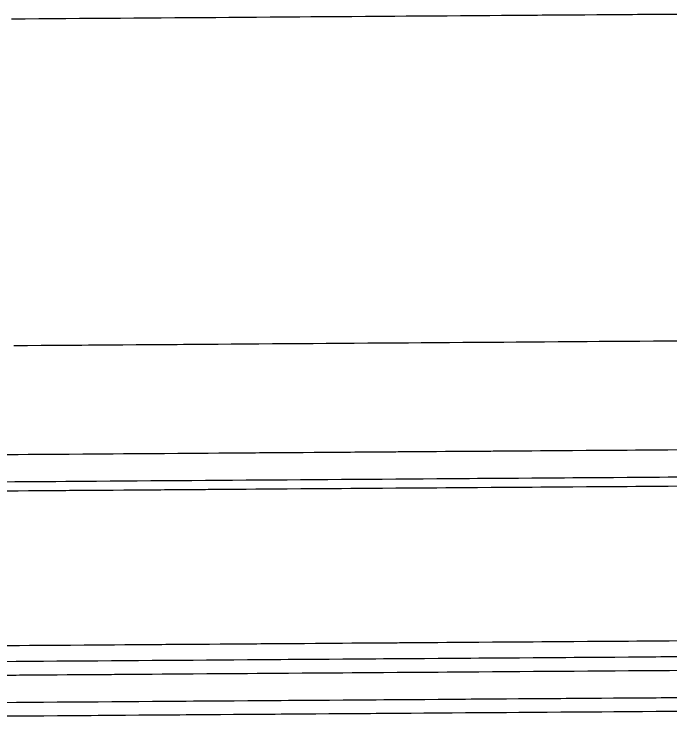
# Model space of a CAD drawing. Extents: x 2145147 to 2158018, y 137519 to 148068.
# Drawn here: x 2152713.4 to 2152761.6, y 142814.9 to 142866.4 of the extents above; entities that cross this region are included whole.
import ezdxf

# ---------------------------------------------------------------- set-up
doc = ezdxf.new("R2010")
doc.units = 0
doc.layers.add('PR_Phasing_Pavement_1', color=7, linetype='Continuous')

msp = doc.modelspace()

# ---------------------------------------------------------------- linework, layer by layer
at = {"layer": 'PR_Phasing_Pavement_1'}
for points in [[(2152713.242, 142866.091), (2152713.491, 142866.093), (2152714.242, 142866.098), (2152715.237, 142866.105), (2152715.242, 142866.105), (2152716.242, 142866.112), (2152716.982, 142866.118), (2152717.242, 142866.119), (2152718.242, 142866.127), (2152718.727, 142866.13), (2152719.242, 142866.134), (2152720.242, 142866.141), (2152720.472, 142866.143), (2152721.242, 142866.148), (2152722.217, 142866.155), (2152722.242, 142866.155), (2152723.242, 142866.162), (2152723.962, 142866.168), (2152724.242, 142866.17), (2152725.242, 142866.177), (2152725.708, 142866.18), (2152726.242, 142866.184), (2152727.242, 142866.191), (2152727.453, 142866.192), (2152728.242, 142866.198), (2152729.198, 142866.205), (2152729.242, 142866.205), (2152730.241, 142866.212), (2152730.943, 142866.217), (2152731.241, 142866.22), (2152732.241, 142866.227), (2152732.688, 142866.23), (2152733.241, 142866.234), (2152734.241, 142866.241), (2152734.433, 142866.242), (2152735.241, 142866.248), (2152736.179, 142866.255), (2152736.241, 142866.255), (2152737.241, 142866.263), (2152737.924, 142866.267), (2152738.241, 142866.27), (2152739.241, 142866.277), (2152739.669, 142866.28), (2152740.241, 142866.284), (2152741.241, 142866.291), (2152741.414, 142866.292), (2152742.241, 142866.298), (2152743.159, 142866.305), (2152743.241, 142866.305), (2152744.241, 142866.313), (2152744.904, 142866.317), (2152745.241, 142866.32), (2152746.241, 142866.327), (2152746.649, 142866.33), (2152747.241, 142866.334), (2152748.241, 142866.341), (2152748.395, 142866.342), (2152749.241, 142866.348), (2152750.14, 142866.355), (2152750.241, 142866.355), (2152751.241, 142866.363), (2152751.885, 142866.367), (2152752.241, 142866.37), (2152753.241, 142866.377), (2152753.63, 142866.38), (2152754.241, 142866.384), (2152755.241, 142866.391), (2152755.375, 142866.392), (2152756.241, 142866.398), (2152757.12, 142866.405), (2152757.241, 142866.406), (2152758.241, 142866.413), (2152758.866, 142866.417), (2152759.241, 142866.42), (2152760.241, 142866.427), (2152760.611, 142866.43), (2152761.241, 142866.434), (2152762.241, 142866.441)], [(2152713.414, 142842.091), (2152713.663, 142842.093), (2152714.414, 142842.098), (2152715.409, 142842.105), (2152715.414, 142842.105), (2152716.414, 142842.112), (2152717.154, 142842.118), (2152717.414, 142842.119), (2152718.414, 142842.127), (2152718.899, 142842.13), (2152719.414, 142842.134), (2152720.414, 142842.141), (2152720.644, 142842.143), (2152721.414, 142842.148), (2152722.389, 142842.155), (2152722.414, 142842.155), (2152723.414, 142842.162), (2152724.134, 142842.168), (2152724.414, 142842.17), (2152725.414, 142842.177), (2152725.88, 142842.18), (2152726.414, 142842.184), (2152727.414, 142842.191), (2152727.625, 142842.192), (2152728.414, 142842.198), (2152729.37, 142842.205), (2152729.414, 142842.205), (2152730.413, 142842.212), (2152731.115, 142842.217), (2152731.413, 142842.22), (2152732.413, 142842.227), (2152732.86, 142842.23), (2152733.413, 142842.234), (2152734.413, 142842.241), (2152734.605, 142842.242), (2152735.413, 142842.248), (2152736.351, 142842.255), (2152736.413, 142842.255), (2152737.413, 142842.263), (2152738.096, 142842.267), (2152738.413, 142842.27), (2152739.413, 142842.277), (2152739.841, 142842.28), (2152740.413, 142842.284), (2152741.413, 142842.291), (2152741.586, 142842.292), (2152742.413, 142842.298), (2152743.331, 142842.305), (2152743.413, 142842.305), (2152744.413, 142842.313), (2152745.076, 142842.317), (2152745.413, 142842.32), (2152746.413, 142842.327), (2152746.821, 142842.33), (2152747.413, 142842.334), (2152748.413, 142842.341), (2152748.567, 142842.342), (2152749.413, 142842.348), (2152750.312, 142842.355), (2152750.413, 142842.355), (2152751.413, 142842.363), (2152752.057, 142842.367), (2152752.413, 142842.37), (2152753.413, 142842.377), (2152753.802, 142842.38), (2152754.413, 142842.384), (2152755.413, 142842.391), (2152755.547, 142842.392), (2152756.413, 142842.398), (2152757.292, 142842.405), (2152757.413, 142842.406), (2152758.413, 142842.413), (2152759.038, 142842.417), (2152759.413, 142842.42), (2152760.413, 142842.427), (2152760.783, 142842.43), (2152761.413, 142842.434), (2152762.413, 142842.441)], [(2152712.471, 142834.084), (2152713.471, 142834.091), (2152713.721, 142834.093), (2152714.471, 142834.098), (2152715.466, 142834.105), (2152715.471, 142834.105), (2152716.471, 142834.112), (2152717.211, 142834.118), (2152717.471, 142834.12), (2152718.471, 142834.127), (2152718.956, 142834.13), (2152719.471, 142834.134), (2152720.471, 142834.141), (2152720.701, 142834.143), (2152721.471, 142834.148), (2152722.446, 142834.155), (2152722.471, 142834.155), (2152723.471, 142834.163), (2152724.192, 142834.168), (2152724.471, 142834.17), (2152725.471, 142834.177), (2152725.937, 142834.18), (2152726.471, 142834.184), (2152727.471, 142834.191), (2152727.682, 142834.193), (2152728.471, 142834.198), (2152729.427, 142834.205), (2152729.471, 142834.205), (2152730.471, 142834.213), (2152731.172, 142834.218), (2152731.471, 142834.22), (2152732.471, 142834.227), (2152732.917, 142834.23), (2152733.471, 142834.234), (2152734.471, 142834.241), (2152734.663, 142834.243), (2152735.471, 142834.248), (2152736.408, 142834.255), (2152736.471, 142834.256), (2152737.471, 142834.263), (2152738.153, 142834.268), (2152738.471, 142834.27), (2152739.47, 142834.277), (2152739.898, 142834.28), (2152740.47, 142834.284), (2152741.47, 142834.291), (2152741.643, 142834.293), (2152742.47, 142834.298), (2152743.388, 142834.305), (2152743.47, 142834.306), (2152744.47, 142834.313), (2152745.134, 142834.318), (2152745.47, 142834.32), (2152746.47, 142834.327), (2152746.879, 142834.33), (2152747.47, 142834.334), (2152748.47, 142834.341), (2152748.624, 142834.342), (2152749.47, 142834.349), (2152750.369, 142834.355), (2152750.47, 142834.356), (2152751.47, 142834.363), (2152752.114, 142834.367), (2152752.47, 142834.37), (2152753.47, 142834.377), (2152753.859, 142834.38), (2152754.47, 142834.384), (2152755.47, 142834.391), (2152755.604, 142834.392), (2152756.47, 142834.399), (2152757.35, 142834.405), (2152757.47, 142834.406), (2152758.47, 142834.413), (2152759.095, 142834.417), (2152759.47, 142834.42), (2152760.47, 142834.427), (2152760.84, 142834.43), (2152761.47, 142834.434), (2152762.47, 142834.442)], [(2152712.485, 142832.084), (2152713.485, 142832.091), (2152713.735, 142832.093), (2152714.485, 142832.098), (2152715.48, 142832.105), (2152715.485, 142832.105), (2152716.485, 142832.113), (2152717.225, 142832.118), (2152717.485, 142832.12), (2152718.485, 142832.127), (2152718.97, 142832.13), (2152719.485, 142832.134), (2152720.485, 142832.141), (2152720.716, 142832.143), (2152721.485, 142832.148), (2152722.461, 142832.155), (2152722.485, 142832.155), (2152723.485, 142832.163), (2152724.206, 142832.168), (2152724.485, 142832.17), (2152725.485, 142832.177), (2152725.951, 142832.18), (2152726.485, 142832.184), (2152727.485, 142832.191), (2152727.696, 142832.193), (2152728.485, 142832.198), (2152729.441, 142832.205), (2152729.485, 142832.206), (2152730.485, 142832.213), (2152731.187, 142832.218), (2152731.485, 142832.22), (2152732.485, 142832.227), (2152732.932, 142832.23), (2152733.485, 142832.234), (2152734.485, 142832.241), (2152734.677, 142832.243), (2152735.485, 142832.248), (2152736.422, 142832.255), (2152736.485, 142832.256), (2152737.485, 142832.263), (2152738.167, 142832.268), (2152738.485, 142832.27), (2152739.485, 142832.277), (2152739.912, 142832.28), (2152740.485, 142832.284), (2152741.485, 142832.291), (2152741.658, 142832.293), (2152742.485, 142832.299), (2152743.403, 142832.305), (2152743.485, 142832.306), (2152744.485, 142832.313), (2152745.148, 142832.318), (2152745.485, 142832.32), (2152746.485, 142832.327), (2152746.893, 142832.33), (2152747.485, 142832.334), (2152748.485, 142832.341), (2152748.638, 142832.343), (2152749.485, 142832.349), (2152750.383, 142832.355), (2152750.485, 142832.356), (2152751.484, 142832.363), (2152752.128, 142832.368), (2152752.484, 142832.37), (2152753.484, 142832.377), (2152753.874, 142832.38), (2152754.484, 142832.384), (2152755.484, 142832.392), (2152755.619, 142832.392), (2152756.484, 142832.399), (2152757.364, 142832.405), (2152757.484, 142832.406), (2152758.484, 142832.413), (2152759.109, 142832.417), (2152759.484, 142832.42), (2152760.484, 142832.427), (2152760.854, 142832.43), (2152761.484, 142832.434), (2152762.484, 142832.442)], [(2152712.49, 142831.417), (2152713.49, 142831.424), (2152713.74, 142831.426), (2152714.49, 142831.432), (2152715.485, 142831.439), (2152715.49, 142831.439), (2152716.49, 142831.446), (2152717.23, 142831.451), (2152717.49, 142831.453), (2152718.49, 142831.46), (2152718.975, 142831.464), (2152719.49, 142831.467), (2152720.49, 142831.475), (2152720.72, 142831.476), (2152721.49, 142831.482), (2152722.466, 142831.489), (2152722.49, 142831.489), (2152723.49, 142831.496), (2152724.211, 142831.501), (2152724.49, 142831.503), (2152725.49, 142831.51), (2152725.956, 142831.514), (2152726.49, 142831.517), (2152727.49, 142831.525), (2152727.701, 142831.526), (2152728.49, 142831.532), (2152729.446, 142831.539), (2152729.49, 142831.539), (2152730.49, 142831.546), (2152731.191, 142831.551), (2152731.49, 142831.553), (2152732.49, 142831.56), (2152732.936, 142831.564), (2152733.49, 142831.568), (2152734.49, 142831.575), (2152734.682, 142831.576), (2152735.49, 142831.582), (2152736.427, 142831.589), (2152736.49, 142831.589), (2152737.49, 142831.596), (2152738.172, 142831.601), (2152738.49, 142831.603), (2152739.49, 142831.61), (2152739.917, 142831.613), (2152740.49, 142831.618), (2152741.49, 142831.625), (2152741.662, 142831.626), (2152742.489, 142831.632), (2152743.407, 142831.638), (2152743.489, 142831.639), (2152744.489, 142831.646), (2152745.153, 142831.651), (2152745.489, 142831.653), (2152746.489, 142831.66), (2152746.898, 142831.663), (2152747.489, 142831.668), (2152748.489, 142831.675), (2152748.643, 142831.676), (2152749.489, 142831.682), (2152750.388, 142831.688), (2152750.489, 142831.689), (2152751.489, 142831.696), (2152752.133, 142831.701), (2152752.489, 142831.703), (2152753.489, 142831.711), (2152753.878, 142831.713), (2152754.489, 142831.718), (2152755.489, 142831.725), (2152755.624, 142831.726), (2152756.489, 142831.732), (2152757.369, 142831.738), (2152757.489, 142831.739), (2152758.489, 142831.746), (2152759.114, 142831.751), (2152759.489, 142831.753), (2152760.489, 142831.761), (2152760.859, 142831.763), (2152761.489, 142831.768), (2152762.489, 142831.775)], [(2152712.572, 142820.054), (2152713.571, 142820.061), (2152713.821, 142820.063), (2152714.571, 142820.069), (2152715.566, 142820.076), (2152715.571, 142820.076), (2152716.571, 142820.083), (2152717.311, 142820.088), (2152717.571, 142820.09), (2152718.571, 142820.097), (2152719.057, 142820.101), (2152719.571, 142820.104), (2152720.571, 142820.111), (2152720.802, 142820.113), (2152721.571, 142820.119), (2152722.547, 142820.126), (2152722.571, 142820.126), (2152723.571, 142820.133), (2152724.292, 142820.138), (2152724.571, 142820.14), (2152725.571, 142820.147), (2152726.037, 142820.151), (2152726.571, 142820.154), (2152727.571, 142820.162), (2152727.782, 142820.163), (2152728.571, 142820.169), (2152729.527, 142820.176), (2152729.571, 142820.176), (2152730.571, 142820.183), (2152731.273, 142820.188), (2152731.571, 142820.19), (2152732.571, 142820.197), (2152733.018, 142820.201), (2152733.571, 142820.204), (2152734.571, 142820.212), (2152734.763, 142820.213), (2152735.571, 142820.219), (2152736.508, 142820.225), (2152736.571, 142820.226), (2152737.571, 142820.233), (2152738.253, 142820.238), (2152738.571, 142820.24), (2152739.571, 142820.247), (2152739.998, 142820.25), (2152740.571, 142820.255), (2152741.571, 142820.262), (2152741.744, 142820.263), (2152742.571, 142820.269), (2152743.489, 142820.275), (2152743.571, 142820.276), (2152744.571, 142820.283), (2152745.234, 142820.288), (2152745.571, 142820.29), (2152746.571, 142820.297), (2152746.979, 142820.3), (2152747.571, 142820.305), (2152748.571, 142820.312), (2152748.724, 142820.313), (2152749.571, 142820.319), (2152750.469, 142820.325), (2152750.571, 142820.326), (2152751.571, 142820.333), (2152752.214, 142820.338), (2152752.571, 142820.34), (2152753.57, 142820.348), (2152753.96, 142820.35), (2152754.57, 142820.355), (2152755.57, 142820.362), (2152755.705, 142820.363), (2152756.57, 142820.369), (2152757.45, 142820.375), (2152757.57, 142820.376), (2152758.57, 142820.383), (2152759.195, 142820.388), (2152759.57, 142820.39), (2152760.57, 142820.398), (2152760.94, 142820.4), (2152761.57, 142820.405), (2152762.57, 142820.412)], [(2152712.58, 142818.888), (2152713.58, 142818.895), (2152713.829, 142818.897), (2152714.58, 142818.902), (2152715.575, 142818.909), (2152715.58, 142818.909), (2152716.58, 142818.916), (2152717.32, 142818.921), (2152717.58, 142818.923), (2152718.58, 142818.93), (2152719.065, 142818.934), (2152719.58, 142818.938), (2152720.58, 142818.945), (2152720.81, 142818.946), (2152721.58, 142818.952), (2152722.555, 142818.959), (2152722.58, 142818.959), (2152723.58, 142818.966), (2152724.3, 142818.971), (2152724.58, 142818.973), (2152725.58, 142818.981), (2152726.045, 142818.984), (2152726.58, 142818.988), (2152727.579, 142818.995), (2152727.791, 142818.996), (2152728.579, 142819.002), (2152729.536, 142819.009), (2152729.579, 142819.009), (2152730.579, 142819.016), (2152731.281, 142819.021), (2152731.579, 142819.023), (2152732.579, 142819.031), (2152733.026, 142819.034), (2152733.579, 142819.038), (2152734.579, 142819.045), (2152734.771, 142819.046), (2152735.579, 142819.052), (2152736.516, 142819.059), (2152736.579, 142819.059), (2152737.579, 142819.066), (2152738.262, 142819.071), (2152738.579, 142819.074), (2152739.579, 142819.081), (2152740.007, 142819.084), (2152740.579, 142819.088), (2152741.579, 142819.095), (2152741.752, 142819.096), (2152742.579, 142819.102), (2152743.497, 142819.109), (2152743.579, 142819.109), (2152744.579, 142819.116), (2152745.242, 142819.121), (2152745.579, 142819.124), (2152746.579, 142819.131), (2152746.987, 142819.134), (2152747.579, 142819.138), (2152748.579, 142819.145), (2152748.733, 142819.146), (2152749.579, 142819.152), (2152750.478, 142819.159), (2152750.579, 142819.159), (2152751.579, 142819.167), (2152752.223, 142819.171), (2152752.579, 142819.174), (2152753.579, 142819.181), (2152753.968, 142819.184), (2152754.579, 142819.188), (2152755.579, 142819.195), (2152755.713, 142819.196), (2152756.579, 142819.202), (2152757.458, 142819.209), (2152757.579, 142819.209), (2152758.579, 142819.217), (2152759.203, 142819.221), (2152759.579, 142819.224), (2152760.579, 142819.231), (2152760.949, 142819.234), (2152761.579, 142819.238), (2152762.579, 142819.245)], [(2152712.58, 142818.888), (2152713.58, 142818.895), (2152713.829, 142818.897), (2152714.58, 142818.902), (2152715.575, 142818.909), (2152715.58, 142818.909), (2152716.58, 142818.916), (2152717.32, 142818.921), (2152717.58, 142818.923), (2152718.58, 142818.93), (2152719.065, 142818.934), (2152719.58, 142818.938), (2152720.58, 142818.945), (2152720.81, 142818.946), (2152721.58, 142818.952), (2152722.555, 142818.959), (2152722.58, 142818.959), (2152723.58, 142818.966), (2152724.3, 142818.971), (2152724.58, 142818.973), (2152725.58, 142818.981), (2152726.045, 142818.984), (2152726.58, 142818.988), (2152727.579, 142818.995), (2152727.791, 142818.996), (2152728.579, 142819.002), (2152729.536, 142819.009), (2152729.579, 142819.009), (2152730.579, 142819.016), (2152731.281, 142819.021), (2152731.579, 142819.023), (2152732.579, 142819.031), (2152733.026, 142819.034), (2152733.579, 142819.038), (2152734.579, 142819.045), (2152734.771, 142819.046), (2152735.579, 142819.052), (2152736.516, 142819.059), (2152736.579, 142819.059), (2152737.579, 142819.066), (2152738.262, 142819.071), (2152738.579, 142819.074), (2152739.579, 142819.081), (2152740.007, 142819.084), (2152740.579, 142819.088), (2152741.579, 142819.095), (2152741.752, 142819.096), (2152742.579, 142819.102), (2152743.497, 142819.109), (2152743.579, 142819.109), (2152744.579, 142819.116), (2152745.242, 142819.121), (2152745.579, 142819.124), (2152746.579, 142819.131), (2152746.987, 142819.134), (2152747.579, 142819.138), (2152748.579, 142819.145), (2152748.733, 142819.146), (2152749.579, 142819.152), (2152750.478, 142819.159), (2152750.579, 142819.159), (2152751.579, 142819.167), (2152752.223, 142819.171), (2152752.579, 142819.174), (2152753.579, 142819.181), (2152753.968, 142819.184), (2152754.579, 142819.188), (2152755.579, 142819.195), (2152755.713, 142819.196), (2152756.579, 142819.202), (2152757.458, 142819.209), (2152757.579, 142819.209), (2152758.579, 142819.217), (2152759.203, 142819.221), (2152759.579, 142819.224), (2152760.579, 142819.231), (2152760.949, 142819.234), (2152761.579, 142819.238), (2152762.579, 142819.245)], [(2152712.587, 142817.878), (2152713.587, 142817.885), (2152713.837, 142817.887), (2152714.587, 142817.892), (2152715.582, 142817.899), (2152715.587, 142817.899), (2152716.587, 142817.906), (2152717.327, 142817.912), (2152717.587, 142817.913), (2152718.587, 142817.921), (2152719.072, 142817.924), (2152719.587, 142817.928), (2152720.587, 142817.935), (2152720.817, 142817.936), (2152721.587, 142817.942), (2152722.562, 142817.949), (2152722.587, 142817.949), (2152723.587, 142817.956), (2152724.308, 142817.961), (2152724.587, 142817.963), (2152725.587, 142817.971), (2152726.053, 142817.974), (2152726.587, 142817.978), (2152727.587, 142817.985), (2152727.798, 142817.986), (2152728.587, 142817.992), (2152729.543, 142817.999), (2152729.587, 142817.999), (2152730.587, 142818.006), (2152731.288, 142818.011), (2152731.587, 142818.014), (2152732.587, 142818.021), (2152733.033, 142818.024), (2152733.587, 142818.028), (2152734.587, 142818.035), (2152734.778, 142818.036), (2152735.587, 142818.042), (2152736.524, 142818.049), (2152736.586, 142818.049), (2152737.586, 142818.056), (2152738.269, 142818.061), (2152738.586, 142818.064), (2152739.586, 142818.071), (2152740.014, 142818.074), (2152740.586, 142818.078), (2152741.586, 142818.085), (2152741.759, 142818.086), (2152742.586, 142818.092), (2152743.504, 142818.099), (2152743.586, 142818.099), (2152744.586, 142818.106), (2152745.249, 142818.111), (2152745.586, 142818.114), (2152746.586, 142818.121), (2152746.995, 142818.124), (2152747.586, 142818.128), (2152748.586, 142818.135), (2152748.74, 142818.136), (2152749.586, 142818.142), (2152750.485, 142818.149), (2152750.586, 142818.149), (2152751.586, 142818.157), (2152752.23, 142818.161), (2152752.586, 142818.164), (2152753.586, 142818.171), (2152753.975, 142818.174), (2152754.586, 142818.178), (2152755.586, 142818.185), (2152755.72, 142818.186), (2152756.586, 142818.192), (2152757.466, 142818.199), (2152757.586, 142818.199), (2152758.586, 142818.207), (2152759.211, 142818.211), (2152759.586, 142818.214), (2152760.586, 142818.221), (2152760.956, 142818.224), (2152761.586, 142818.228), (2152762.586, 142818.235)], [(2152712.601, 142815.878), (2152713.601, 142815.885), (2152713.851, 142815.887), (2152714.601, 142815.892), (2152715.596, 142815.899), (2152715.601, 142815.899), (2152716.601, 142815.906), (2152717.341, 142815.912), (2152717.601, 142815.913), (2152718.601, 142815.921), (2152719.086, 142815.924), (2152719.601, 142815.928), (2152720.601, 142815.935), (2152720.832, 142815.937), (2152721.601, 142815.942), (2152722.577, 142815.949), (2152722.601, 142815.949), (2152723.601, 142815.956), (2152724.322, 142815.961), (2152724.601, 142815.963), (2152725.601, 142815.971), (2152726.067, 142815.974), (2152726.601, 142815.978), (2152727.601, 142815.985), (2152727.812, 142815.986), (2152728.601, 142815.992), (2152729.557, 142815.999), (2152729.601, 142815.999), (2152730.601, 142816.006), (2152731.302, 142816.011), (2152731.601, 142816.014), (2152732.601, 142816.021), (2152733.048, 142816.024), (2152733.601, 142816.028), (2152734.601, 142816.035), (2152734.793, 142816.036), (2152735.601, 142816.042), (2152736.538, 142816.049), (2152736.601, 142816.049), (2152737.601, 142816.056), (2152738.283, 142816.061), (2152738.601, 142816.064), (2152739.601, 142816.071), (2152740.028, 142816.074), (2152740.601, 142816.078), (2152741.601, 142816.085), (2152741.773, 142816.086), (2152742.601, 142816.092), (2152743.519, 142816.099), (2152743.601, 142816.099), (2152744.601, 142816.107), (2152745.264, 142816.111), (2152745.601, 142816.114), (2152746.601, 142816.121), (2152747.009, 142816.124), (2152747.601, 142816.128), (2152748.6, 142816.135), (2152748.754, 142816.136), (2152749.6, 142816.142), (2152750.499, 142816.149), (2152750.6, 142816.149), (2152751.6, 142816.157), (2152752.244, 142816.161), (2152752.6, 142816.164), (2152753.6, 142816.171), (2152753.99, 142816.174), (2152754.6, 142816.178), (2152755.6, 142816.185), (2152755.735, 142816.186), (2152756.6, 142816.192), (2152757.48, 142816.199), (2152757.6, 142816.2), (2152758.6, 142816.207), (2152759.225, 142816.211), (2152759.6, 142816.214), (2152760.6, 142816.221), (2152760.97, 142816.224), (2152761.6, 142816.228), (2152762.6, 142816.235)], [(2152712.609, 142814.878), (2152713.609, 142814.885), (2152713.858, 142814.887), (2152714.609, 142814.892), (2152715.603, 142814.899), (2152715.608, 142814.899), (2152716.608, 142814.906), (2152717.348, 142814.912), (2152717.608, 142814.913), (2152718.608, 142814.921), (2152719.094, 142814.924), (2152719.608, 142814.928), (2152720.608, 142814.935), (2152720.839, 142814.937), (2152721.608, 142814.942), (2152722.584, 142814.949), (2152722.608, 142814.949), (2152723.608, 142814.956), (2152724.329, 142814.962), (2152724.608, 142814.964), (2152725.608, 142814.971), (2152726.074, 142814.974), (2152726.608, 142814.978), (2152727.608, 142814.985), (2152727.819, 142814.986), (2152728.608, 142814.992), (2152729.564, 142814.999), (2152729.608, 142814.999), (2152730.608, 142815.006), (2152731.31, 142815.011), (2152731.608, 142815.014), (2152732.608, 142815.021), (2152733.055, 142815.024), (2152733.608, 142815.028), (2152734.608, 142815.035), (2152734.8, 142815.036), (2152735.608, 142815.042), (2152736.545, 142815.049), (2152736.608, 142815.049), (2152737.608, 142815.057), (2152738.29, 142815.061), (2152738.608, 142815.064), (2152739.608, 142815.071), (2152740.035, 142815.074), (2152740.608, 142815.078), (2152741.608, 142815.085), (2152741.781, 142815.086), (2152742.608, 142815.092), (2152743.526, 142815.099), (2152743.608, 142815.099), (2152744.608, 142815.107), (2152745.271, 142815.111), (2152745.608, 142815.114), (2152746.608, 142815.121), (2152747.016, 142815.124), (2152747.608, 142815.128), (2152748.608, 142815.135), (2152748.761, 142815.136), (2152749.608, 142815.142), (2152750.506, 142815.149), (2152750.608, 142815.149), (2152751.608, 142815.157), (2152752.252, 142815.161), (2152752.608, 142815.164), (2152753.608, 142815.171), (2152753.997, 142815.174), (2152754.607, 142815.178), (2152755.607, 142815.185), (2152755.742, 142815.186), (2152756.607, 142815.192), (2152757.487, 142815.199), (2152757.607, 142815.2), (2152758.607, 142815.207), (2152759.232, 142815.211), (2152759.607, 142815.214), (2152760.607, 142815.221), (2152760.977, 142815.224), (2152761.607, 142815.228), (2152762.607, 142815.235)]]:
    msp.add_lwpolyline(points, dxfattribs=at)

doc.saveas('drawing.dxf')
